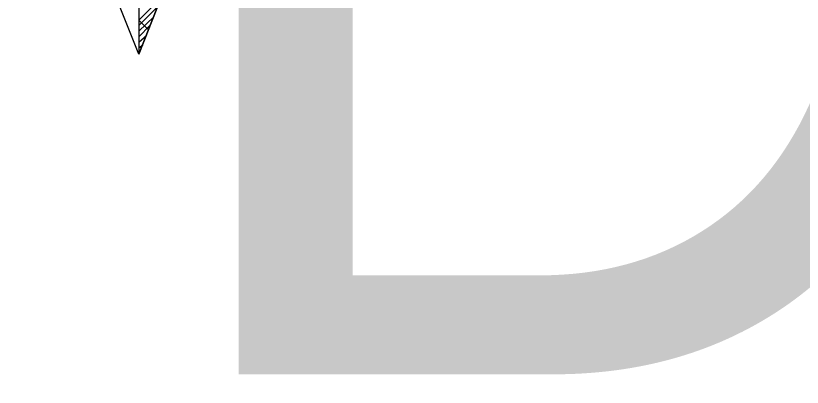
# Model space of a CAD drawing. Extents: x -729889 to -691139, y -995431 to -974354.
# Drawn here: x -726148.735 to -726147.01, y -978336.033 to -978335.217 of the extents above; entities that cross this region are included whole.
import ezdxf

# ---------------------------------------------------------------- set-up
doc = ezdxf.new("R2010")
doc.units = 0
for name, color, linetype in [('Atributy', 7, 'Continuous'), ('Svítidlo vestavné a přisazené venkovní', 7, 'Continuous'), ('Světelný bod se zemním svítidlem', 7, 'Continuous')]:
    doc.layers.add(name, color=color, linetype=linetype)

# ---------------------------------------------------------------- blocks, each defined once
blk = doc.blocks.new('Světlo')
at = {"layer": 'Světelný bod se zemním svítidlem'}
for p, q in [((0, 1.6939), (0, -1.3043)), ((0, 0), (0, -1.3043)), ((0, -1.3043), (0.3687, -0.3687)), ((0, -1.3043), (0.3687, -0.3687)), ((0, -1.3043), (-0.2696, -0.6209)), ((0.2696, -0.6209), (0, -1.3043)), ((0, -1.2296), (0.0487, -1.1809)), ((0, -1.2417), (0.04, -1.2017)), ((0, -1.2539), (0.033, -1.2226)), ((0.0209, -1.2504), (0, -1.2296)), ((0, -1.2661), (0.0243, -1.2417)), ((0, -1.2783), (0.0174, -1.2626)), ((0, -1.2904), (0.0087, -1.2835)), ((0, -1.3043), (0, -1.3026))]:
    blk.add_line(p, q, dxfattribs=at)

msp = doc.modelspace()

# ---------------------------------------------------------------- block references
at = {"layer": 'Svítidlo vestavné a přisazené venkovní', "xscale": 1.0005800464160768, "yscale": 1.0005800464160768}
msp.add_blockref('Světlo', (-726148.4653, -978333.9965), dxfattribs=at)

# ---------------------------------------------------------------- texts
at = {"layer": 'Atributy'}
msp.add_text('D-1150', height=2, dxfattribs=at).set_placement((-726148.4653, -978336.0041))

doc.saveas('drawing.dxf')
